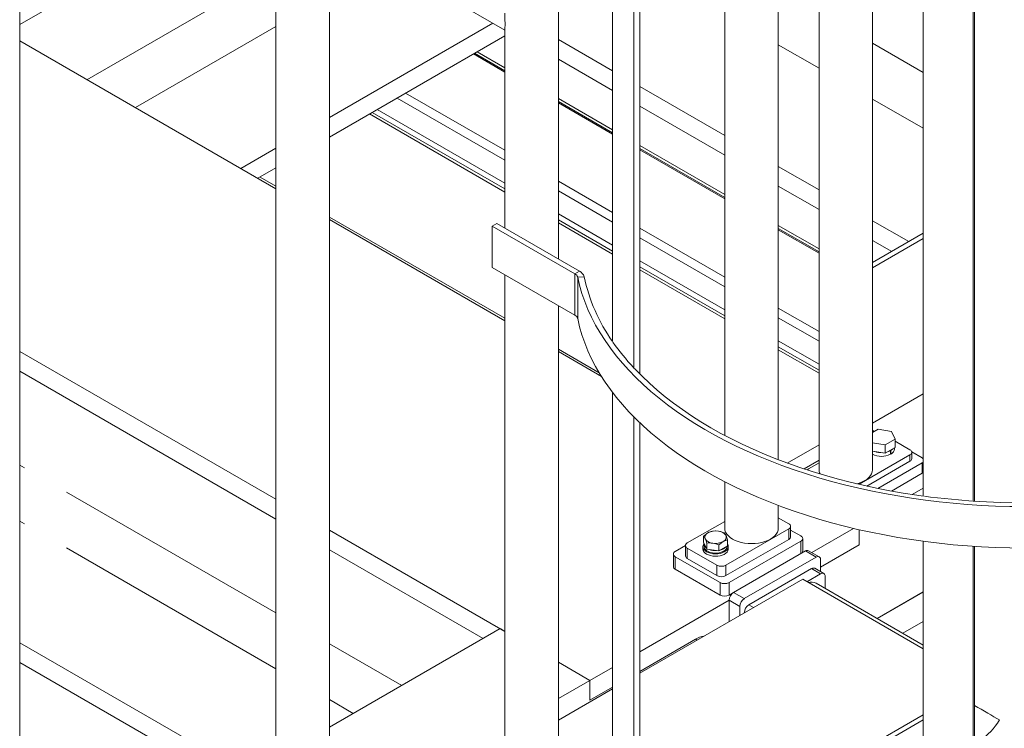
# Model space of a CAD drawing. Header units: millimetres. Extents: x 450 to 25135, y 150 to 17673.
# Tile 366 of 463: x 20170 to 20945, y 11328 to 11886. Entities that reach past the tile are written whole.
import ezdxf

# ---------------------------------------------------------------- set-up
doc = ezdxf.new("R2010")
doc.units = ezdxf.units.MM
doc.linetypes.add('SLD-Centrada-doble', pattern=[12.7, 6.35, -1.27, 1.27, -1.27, 1.27, -1.27])
doc.linetypes.add('SLD-Continua', pattern=[0])
doc.layers.add('OCULTA', color=8, linetype='SLD-Continua')

msp = doc.modelspace()

# ---------------------------------------------------------------- linework, layer by layer
at = {"color": 7, "linetype": 'SLD-Continua', "lineweight": 18, "ltscale": 30}
for p, q in [((20881.32, 11435.17), (20845.17, 11414.31)), ((20865.18, 11402.77), (20881.32, 11412.08))]:
    msp.add_line(p, q, dxfattribs=at)
at = {"layer": 'OCULTA', "linetype": 'SLD-Continua', "lineweight": 18, "ltscale": 30}
for p, q in [((20371.4, 12358.96), (20371.4, 11281.52)), ((20593.88, 11697.72), (20593.88, 12162.4)), ((20636.51, 11632.72), (20636.51, 12094.08)), ((20653.42, 11611.8), (20653.42, 12074.67)), ((20657.95, 11607.15), (20657.95, 12070.22)), ((20724.96, 12023.59), (20724.96, 11558.73)), ((20169.61, 11160.31), (20169.61, 12004.71)), ((20169.61, 11882.56), (20371.4, 11999.02)), ((20169.61, 11882.56), (20371.4, 11999.02)), ((20169.61, 11882.56), (20371.4, 11999.02)), ((20767.12, 11539.6), (20767.12, 12004.9)), ((20799.2, 11994.1), (20799.2, 11531.68)), ((20841.37, 11531.68), (20841.37, 11983.51)), ((20881.32, 11510.87), (20881.32, 11976.7)), ((20396.49, 11967.84), (20551.71, 11878.25)), ((20920.71, 11506.86), (20920.71, 11972.75)), ((20921.58, 11506.83), (20921.58, 11972.69)), ((20413.57, 11281.52), (20413.57, 11957.98)), ((20413.57, 11809.39), (20542.29, 11883.69)), ((20413.57, 11809.39), (20542.29, 11883.69)), ((20413.57, 11809.39), (20542.29, 11883.69)), ((20413.57, 11793.88), (20551.71, 11873.61)), ((20413.57, 11793.88), (20551.71, 11873.61)), ((20413.57, 11793.88), (20551.71, 11873.61)), ((20551.71, 11879.58), (20551.71, 11722.05)), ((20371.4, 11753.2), (20169.61, 11869.66)), ((20371.4, 11753.2), (20169.61, 11869.66)), ((20371.4, 11753.2), (20169.61, 11869.66)), ((20636.51, 11846.15), (20593.88, 11870.76)), ((20636.51, 11846.15), (20593.88, 11870.76)), ((20636.51, 11846.15), (20593.88, 11870.76)), ((20527.02, 11859.36), (20551.71, 11845.1)), ((20527.02, 11859.36), (20551.71, 11845.1)), ((20527.02, 11859.36), (20551.71, 11845.1)), ((20551.71, 11848.56), (20530.02, 11861.09)), ((20551.71, 11848.56), (20530.02, 11861.09)), ((20551.71, 11848.56), (20530.02, 11861.09)), ((20636.51, 11830.64), (20593.88, 11855.25)), ((20636.51, 11830.64), (20593.88, 11855.25)), ((20636.51, 11830.64), (20593.88, 11855.25)), ((20724.96, 11795.11), (20657.95, 11833.78)), ((20724.96, 11795.11), (20657.95, 11833.78)), ((20724.96, 11795.11), (20657.95, 11833.78)), ((20636.51, 11799.62), (20593.88, 11824.23)), ((20636.51, 11799.62), (20593.88, 11824.23)), ((20636.51, 11799.62), (20593.88, 11824.23)), ((20593.88, 11820.77), (20636.51, 11796.16)), ((20593.88, 11820.77), (20636.51, 11796.16)), ((20593.88, 11820.77), (20636.51, 11796.16)), ((20551.71, 11750.57), (20445.12, 11812.09)), ((20551.71, 11750.57), (20445.12, 11812.09)), ((20551.71, 11750.57), (20445.12, 11812.09)), ((20724.96, 11779.59), (20657.95, 11818.27)), ((20724.96, 11779.59), (20657.95, 11818.27)), ((20724.96, 11779.59), (20657.95, 11818.27)), ((20343.8, 11769.13), (20371.4, 11785.06)), ((20343.8, 11769.13), (20371.4, 11785.06)), ((20343.8, 11769.13), (20371.4, 11785.06)), ((20724.96, 11748.58), (20657.95, 11787.25)), ((20724.96, 11748.58), (20657.95, 11787.25)), ((20724.96, 11748.58), (20657.95, 11787.25)), ((20657.95, 11783.79), (20724.96, 11745.12)), ((20657.95, 11783.79), (20724.96, 11745.12)), ((20657.95, 11783.79), (20724.96, 11745.12)), ((20357.24, 11761.37), (20371.4, 11769.54)), ((20357.24, 11761.37), (20371.4, 11769.54)), ((20357.24, 11761.37), (20371.4, 11769.54)), ((20799.2, 11752.26), (20767.12, 11770.78)), ((20799.2, 11752.26), (20767.12, 11770.78)), ((20799.2, 11752.26), (20767.12, 11770.78)), ((20371.4, 11755.11), (20358.9, 11762.33)), ((20371.4, 11755.11), (20358.9, 11762.33)), ((20371.4, 11755.11), (20358.9, 11762.33)), ((20799.2, 11736.74), (20767.12, 11755.26)), ((20799.2, 11736.74), (20767.12, 11755.26)), ((20799.2, 11736.74), (20767.12, 11755.26)), ((20551.71, 11651.04), (20413.57, 11730.77)), ((20551.71, 11651.04), (20413.57, 11730.77)), ((20551.71, 11651.04), (20413.57, 11730.77)), ((20551.71, 11649.13), (20413.57, 11728.86)), ((20551.71, 11649.13), (20413.57, 11728.86)), ((20551.71, 11649.13), (20413.57, 11728.86)), ((20636.51, 11701.62), (20593.88, 11726.23)), ((20636.51, 11701.62), (20593.88, 11726.23)), ((20636.51, 11701.62), (20593.88, 11726.23)), ((20869.91, 11711.45), (20841.37, 11727.93)), ((20869.91, 11711.45), (20841.37, 11727.93)), ((20869.91, 11711.45), (20841.37, 11727.93)), ((20545.37, 11725.71), (20541.84, 11723.67)), ((20541.84, 11723.67), (20541.84, 11691)), ((20606.95, 11686.09), (20541.84, 11723.67)), ((20610.49, 11688.13), (20545.37, 11725.71)), ((20799.2, 11705.73), (20767.12, 11724.24)), ((20799.2, 11705.73), (20767.12, 11724.24)), ((20799.2, 11705.73), (20767.12, 11724.24)), ((20767.12, 11720.78), (20799.2, 11702.27)), ((20767.12, 11720.78), (20799.2, 11702.27)), ((20767.12, 11720.78), (20799.2, 11702.27)), ((20841.37, 11694.98), (20881.32, 11718.04)), ((20841.37, 11690.9), (20881.32, 11713.96)), ((20856.46, 11703.7), (20841.37, 11712.41)), ((20856.46, 11703.7), (20841.37, 11712.41)), ((20856.46, 11703.7), (20841.37, 11712.41)), ((20606.95, 11653.42), (20541.84, 11691)), ((20724.96, 11650.58), (20657.95, 11689.25)), ((20724.96, 11650.58), (20657.95, 11689.25)), ((20724.96, 11650.58), (20657.95, 11689.25)), ((20551.71, 11685.31), (20551.71, 11220.62)), ((20593.88, 11196.29), (20593.88, 11660.97)), ((20626.04, 11608.15), (20593.88, 11626.71)), ((20626.04, 11608.15), (20593.88, 11626.71)), ((20626.04, 11608.15), (20593.88, 11626.71)), ((20799.2, 11607.73), (20767.12, 11626.25)), ((20799.2, 11607.73), (20767.12, 11626.25)), ((20799.2, 11607.73), (20767.12, 11626.25)), ((20371.4, 11508.34), (20169.61, 11624.8)), ((20371.4, 11508.34), (20169.61, 11624.8)), ((20371.4, 11508.34), (20169.61, 11624.8)), ((20627.84, 11605.2), (20593.88, 11624.8)), ((20627.84, 11605.2), (20593.88, 11624.8)), ((20627.84, 11605.2), (20593.88, 11624.8)), ((20371.4, 11492.82), (20169.61, 11609.28)), ((20371.4, 11492.82), (20169.61, 11609.28)), ((20371.4, 11492.82), (20169.61, 11609.28)), ((20636.51, 11131.29), (20636.51, 11592.65)), ((20881.32, 11591.46), (20841.37, 11568.4)), ((20653.42, 11110.37), (20653.42, 11573.24)), ((20657.95, 11105.72), (20657.95, 11568.79)), ((20845.73, 11563.51), (20841.37, 11560.99)), ((20856.32, 11561.87), (20845.73, 11563.51)), ((20851.41, 11551.28), (20859.16, 11555.76)), ((20859.16, 11555.76), (20856.32, 11561.87)), ((20859.16, 11549.22), (20859.16, 11555.76)), ((20799.2, 11551.34), (20774.23, 11536.92)), ((20799.2, 11551.34), (20774.23, 11536.92)), ((20799.2, 11551.34), (20774.23, 11536.92)), ((20841.37, 11552.83), (20851.41, 11551.28)), ((20851.41, 11544.75), (20851.41, 11551.28)), ((20851.41, 11544.75), (20859.16, 11549.22)), ((20858.57, 11548.01), (20858.57, 11548.88)), ((20870.84, 11547.39), (20859.16, 11554.13)), ((20830.75, 11520.17), (20870.84, 11543.31)), ((20841.37, 11546.3), (20851.41, 11544.75)), ((20855.42, 11546.66), (20855.07, 11546.86)), ((20855.42, 11546.66), (20855.42, 11543.8)), ((20855.42, 11544.29), (20855.85, 11544.05)), ((20855.85, 11546.91), (20855.5, 11547.11)), ((20855.85, 11546.91), (20855.85, 11544.05)), ((20880.39, 11541.06), (20872.26, 11545.76)), ((20872.31, 11540.45), (20872.31, 11545.35)), ((20799.2, 11539.1), (20787.45, 11532.32)), ((20799.2, 11537.06), (20790.94, 11532.29)), ((20836.85, 11518.79), (20870.84, 11538.41)), ((20845.64, 11516.93), (20880.39, 11536.98)), ((20856.25, 11514.89), (20880.39, 11528.82)), ((20724.96, 11522.16), (20724.96, 11485.57)), ((20881.32, 11517.11), (20872.7, 11512.14)), ((20881.32, 11517.11), (20872.7, 11512.14)), ((20881.32, 11517.11), (20872.7, 11512.14)), ((20767.12, 11485.57), (20767.12, 11503.47)), ((20775.38, 11489.04), (20767.12, 11493.81)), ((20724.96, 11490.95), (20695.48, 11473.94)), ((20776.85, 11478.83), (20776.85, 11487)), ((20551.71, 11404.27), (20413.57, 11484)), ((20551.71, 11404.27), (20413.57, 11484)), ((20551.71, 11404.27), (20413.57, 11484)), ((20708.27, 11474.55), (20708.27, 11479.32)), ((20725.88, 11456.39), (20775.38, 11484.96)), ((20784.93, 11479.44), (20776.85, 11484.11)), ((20826.4, 11485.41), (20793.46, 11466.41)), ((20826.4, 11485.41), (20793.46, 11466.41)), ((20826.4, 11485.41), (20793.46, 11466.41)), ((20830.89, 11472.49), (20830.89, 11484.37)), ((20830.89, 11472.49), (20830.89, 11484.37)), ((20830.89, 11472.49), (20830.89, 11484.37)), ((20830.89, 11484.37), (20830.89, 11472.49)), ((20830.89, 11484.37), (20830.89, 11472.49)), ((20830.89, 11484.37), (20830.89, 11472.49)), ((20694.01, 11471.86), (20685.93, 11467.2)), ((20694.01, 11471.9), (20694.01, 11463.73)), ((20707.75, 11471.12), (20707.75, 11469.24)), ((20708.27, 11474.55), (20710.81, 11469.08)), ((20708.7, 11473.08), (20708.7, 11471.12)), ((20710.81, 11469.08), (20710.81, 11473.85)), ((20720.29, 11467.61), (20720.29, 11472.38)), ((20720.29, 11467.61), (20727.23, 11471.62)), ((20725.88, 11448.22), (20775.38, 11476.79)), ((20726.8, 11471.12), (20726.8, 11471.37)), ((20727.23, 11471.62), (20727.23, 11476.39)), ((20727.75, 11469.24), (20727.75, 11471.12)), ((20728.36, 11442.71), (20784.93, 11475.36)), ((20786.39, 11467.6), (20786.39, 11477.4)), ((20800.48, 11454.94), (20830.89, 11472.49)), ((20800.48, 11454.94), (20830.89, 11472.49)), ((20800.48, 11454.94), (20830.89, 11472.49)), ((20830.89, 11472.49), (20800.48, 11454.94)), ((20830.89, 11472.49), (20800.48, 11454.94)), ((20830.89, 11472.49), (20800.48, 11454.94)), ((20881.32, 11009.44), (20881.32, 11475.27)), ((20920.71, 11005.43), (20920.71, 11471.32)), ((20921.58, 11005.4), (20921.58, 11471.26)), ((20534.61, 11398.63), (20413.57, 11468.49)), ((20534.61, 11398.63), (20413.57, 11468.49)), ((20534.61, 11398.63), (20413.57, 11468.49)), ((20684.47, 11465.16), (20684.47, 11455.36)), ((20685.93, 11463.12), (20721.29, 11442.71)), ((20695.48, 11469.86), (20718.81, 11456.39)), ((20710.81, 11469.08), (20720.29, 11467.61)), ((20788.46, 11467.6), (20731.89, 11434.96)), ((20796.95, 11462.71), (20740.38, 11430.06)), ((20799.45, 11462.95), (20790.96, 11467.85)), ((20695.48, 11461.69), (20718.81, 11448.22)), ((20800.48, 11451.33), (20800.48, 11460.66)), ((20685.93, 11453.32), (20721.29, 11432.91)), ((20793.41, 11453.72), (20743.92, 11425.16)), ((20800.48, 11449.64), (20789.67, 11443.4)), ((20802.98, 11449.89), (20795.91, 11453.97)), ((20804.02, 11438.06), (20804.02, 11447.6)), ((20786.34, 11445.32), (20657.95, 11371.22)), ((20881.32, 11390.5), (20786.34, 11445.32)), ((20881.32, 11393.45), (20796.88, 11442.18)), ((20728.36, 11432.91), (20731.78, 11434.89)), ((20881.32, 11435.45), (20844.93, 11414.45)), ((20881.32, 11435.45), (20844.93, 11414.45)), ((20881.32, 11435.45), (20844.93, 11414.45)), ((20728.36, 11428.83), (20657.95, 11388.2)), ((20728.36, 11428.83), (20657.95, 11388.2)), ((20728.36, 11428.83), (20657.95, 11388.2)), ((20728.36, 11428.83), (20728.36, 11411.86)), ((20736.84, 11423.93), (20736.84, 11416.75)), ((20740.38, 11419.03), (20740.38, 11418.79)), ((20548.05, 11406.39), (20413.57, 11328.77)), ((20548.05, 11406.39), (20413.57, 11328.77)), ((20548.05, 11406.39), (20413.57, 11328.77)), ((20551.71, 11404.27), (20548.05, 11406.39)), ((20551.71, 11404.27), (20548.05, 11406.39)), ((20551.71, 11404.27), (20548.05, 11406.39)), ((20349.24, 11291.65), (20169.61, 11395.32)), ((20349.24, 11291.65), (20169.61, 11395.32)), ((20349.24, 11291.65), (20169.61, 11395.32)), ((20657.95, 11372.68), (20701.84, 11398.01)), ((20657.95, 11372.68), (20701.84, 11398.01)), ((20657.95, 11372.68), (20701.84, 11398.01)), ((20701.84, 11398.01), (20657.95, 11372.68)), ((20701.84, 11398.01), (20657.95, 11372.68)), ((20701.84, 11398.01), (20657.95, 11372.68)), ((20701.84, 11398.01), (20703.11, 11397.28)), ((20701.84, 11398.01), (20703.11, 11397.28)), ((20701.84, 11398.01), (20703.11, 11397.28)), ((20335.8, 11283.89), (20169.61, 11379.8)), ((20335.8, 11283.89), (20169.61, 11379.8)), ((20335.8, 11283.89), (20169.61, 11379.8)), ((20618.76, 11365.58), (20593.88, 11379.94)), ((20618.76, 11365.58), (20593.88, 11379.94)), ((20618.76, 11365.58), (20593.88, 11379.94)), ((20618.76, 11365.58), (20593.88, 11379.94)), ((20618.76, 11365.58), (20593.88, 11379.94)), ((20618.76, 11365.58), (20593.88, 11379.94)), ((20636.51, 11375.82), (20618.76, 11365.58)), ((20636.51, 11375.82), (20618.76, 11365.58)), ((20636.51, 11375.82), (20618.76, 11365.58)), ((20618.76, 11365.58), (20593.88, 11351.22)), ((20618.76, 11365.58), (20593.88, 11351.22)), ((20618.76, 11365.58), (20593.88, 11351.22)), ((20618.76, 11365.58), (20618.76, 11350.06)), ((20618.76, 11365.58), (20618.76, 11350.06)), ((20618.76, 11365.58), (20618.76, 11350.06)), ((20618.76, 11350.06), (20618.76, 11365.58)), ((20618.76, 11350.06), (20618.76, 11365.58)), ((20618.76, 11350.06), (20618.76, 11365.58)), ((20636.51, 11358.85), (20593.88, 11334.24)), ((20618.76, 11350.06), (20636.51, 11360.31)), ((20618.76, 11350.06), (20636.51, 11360.31)), ((20618.76, 11350.06), (20636.51, 11360.31)), ((20636.51, 11360.31), (20618.76, 11350.06)), ((20636.51, 11360.31), (20618.76, 11350.06)), ((20636.51, 11360.31), (20618.76, 11350.06)), ((20881.32, 11338.53), (20657.95, 11209.61)), ((20881.32, 11334.45), (20657.95, 11205.53))]:
    msp.add_line(p, q, dxfattribs=at)
at = {"layer": 'OCULTA', "linetype": 'SLD-Centrada-doble', "lineweight": 18, "ltscale": 30}
for p, q in [((20222.52, 11839.12), (20371.4, 11925.05)), ((20222.52, 11839.12), (20371.4, 11925.05)), ((20222.52, 11839.12), (20371.4, 11925.05)), ((20260.71, 11817.08), (20371.4, 11880.96)), ((20260.71, 11817.08), (20371.4, 11880.96)), ((20260.71, 11817.08), (20371.4, 11880.96)), ((20799.2, 11848.16), (20767.12, 11866.68)), ((20799.2, 11848.16), (20767.12, 11866.68)), ((20799.2, 11848.16), (20767.12, 11866.68)), ((20881.32, 11844.86), (20841.37, 11867.92)), ((20881.32, 11844.86), (20841.37, 11867.92)), ((20881.32, 11844.86), (20841.37, 11867.92)), ((20551.71, 11846.15), (20527.93, 11859.88)), ((20551.71, 11846.15), (20527.93, 11859.88)), ((20551.71, 11846.15), (20527.93, 11859.88)), ((20551.71, 11783.43), (20473.58, 11828.52)), ((20551.71, 11783.43), (20473.58, 11828.52)), ((20551.71, 11783.43), (20473.58, 11828.52)), ((20551.71, 11775.72), (20466.91, 11824.66)), ((20551.71, 11775.72), (20466.91, 11824.66)), ((20551.71, 11775.72), (20466.91, 11824.66)), ((20636.51, 11797.21), (20593.88, 11821.82)), ((20636.51, 11797.21), (20593.88, 11821.82)), ((20636.51, 11797.21), (20593.88, 11821.82)), ((20881.32, 11800.77), (20841.37, 11823.83)), ((20881.32, 11800.77), (20841.37, 11823.83)), ((20881.32, 11800.77), (20841.37, 11823.83)), ((20551.71, 11752.98), (20447.21, 11813.29)), ((20551.71, 11752.98), (20447.21, 11813.29)), ((20551.71, 11752.98), (20447.21, 11813.29)), ((20551.71, 11757.67), (20451.27, 11815.64)), ((20551.71, 11757.67), (20451.27, 11815.64)), ((20551.71, 11757.67), (20451.27, 11815.64)), ((20724.96, 11746.17), (20657.95, 11784.84)), ((20724.96, 11746.17), (20657.95, 11784.84)), ((20724.96, 11746.17), (20657.95, 11784.84)), ((20636.51, 11734.48), (20593.88, 11759.09)), ((20636.51, 11734.48), (20593.88, 11759.09)), ((20636.51, 11734.48), (20593.88, 11759.09)), ((20636.51, 11726.78), (20593.88, 11751.38)), ((20636.51, 11726.78), (20593.88, 11751.38)), ((20636.51, 11726.78), (20593.88, 11751.38)), ((20636.51, 11708.72), (20593.88, 11733.33)), ((20636.51, 11708.72), (20593.88, 11733.33)), ((20636.51, 11708.72), (20593.88, 11733.33)), ((20636.51, 11704.04), (20593.88, 11728.65)), ((20636.51, 11704.04), (20593.88, 11728.65)), ((20636.51, 11704.04), (20593.88, 11728.65)), ((20724.96, 11683.44), (20657.95, 11722.11)), ((20724.96, 11683.44), (20657.95, 11722.11)), ((20724.96, 11683.44), (20657.95, 11722.11)), ((20799.2, 11703.32), (20767.12, 11721.83)), ((20799.2, 11703.32), (20767.12, 11721.83)), ((20799.2, 11703.32), (20767.12, 11721.83)), ((20724.96, 11675.73), (20657.95, 11714.4)), ((20724.96, 11675.73), (20657.95, 11714.4)), ((20724.96, 11675.73), (20657.95, 11714.4)), ((20724.96, 11657.68), (20657.95, 11696.35)), ((20724.96, 11657.68), (20657.95, 11696.35)), ((20724.96, 11657.68), (20657.95, 11696.35)), ((20610.49, 11688.13), (20606.95, 11686.09)), ((20724.96, 11652.99), (20657.95, 11691.67)), ((20724.96, 11652.99), (20657.95, 11691.67)), ((20724.96, 11652.99), (20657.95, 11691.67)), ((20606.95, 11686.09), (20606.95, 11653.42)), ((20614.12, 11683.81), (20609.16, 11683.47)), ((20609.16, 11683.47), (20609.16, 11650.8)), ((20799.2, 11640.59), (20767.12, 11659.11)), ((20799.2, 11640.59), (20767.12, 11659.11)), ((20799.2, 11640.59), (20767.12, 11659.11)), ((20799.2, 11632.88), (20767.12, 11651.4)), ((20799.2, 11632.88), (20767.12, 11651.4)), ((20799.2, 11632.88), (20767.12, 11651.4)), ((20799.2, 11614.83), (20767.12, 11633.34)), ((20799.2, 11614.83), (20767.12, 11633.34)), ((20799.2, 11614.83), (20767.12, 11633.34)), ((20799.2, 11610.14), (20767.12, 11628.66)), ((20799.2, 11610.14), (20767.12, 11628.66)), ((20799.2, 11610.14), (20767.12, 11628.66)), ((20870.84, 11538.41), (20870.84, 11543.31)), ((20371.4, 11418.85), (20169.61, 11535.31)), ((20371.4, 11418.85), (20169.61, 11535.31)), ((20371.4, 11418.85), (20169.61, 11535.31)), ((20880.39, 11528.82), (20880.39, 11536.98)), ((20371.4, 11374.76), (20169.61, 11491.23)), ((20371.4, 11374.76), (20169.61, 11491.23)), ((20371.4, 11374.76), (20169.61, 11491.23)), ((20775.38, 11476.79), (20775.38, 11484.96)), ((20784.93, 11465.56), (20784.93, 11475.36)), ((20685.93, 11453.32), (20685.93, 11463.12)), ((20695.48, 11461.69), (20695.48, 11469.86)), ((20788.46, 11467.6), (20796.95, 11462.71)), ((20718.81, 11448.22), (20718.81, 11456.39)), ((20725.88, 11448.22), (20725.88, 11456.39)), ((20793.41, 11453.72), (20800.48, 11449.64)), ((20721.29, 11432.91), (20721.29, 11442.71)), ((20728.36, 11432.91), (20728.36, 11442.71)), ((20731.89, 11434.96), (20740.38, 11430.06)), ((20728.36, 11428.83), (20736.84, 11423.93)), ((20743.92, 11425.16), (20747.66, 11423)), ((20740.38, 11419.03), (20740.59, 11418.91)), ((20470.52, 11361.64), (20413.57, 11394.52)), ((20470.52, 11361.64), (20413.57, 11394.52)), ((20470.52, 11361.64), (20413.57, 11394.52)), ((20432.33, 11339.6), (20413.57, 11350.43)), ((20432.33, 11339.6), (20413.57, 11350.43)), ((20432.33, 11339.6), (20413.57, 11350.43))]:
    msp.add_line(p, q, dxfattribs=at)
at = {"layer": 'OCULTA', "linetype": 'SLD-Continua', "lineweight": 18, "ltscale": 30, "flags": 128}
for points in [[(20609.16, 11683.47), (20610.64, 11677.07), (20612.48, 11670.69), (20614.66, 11664.36), (20617.19, 11658.07), (20620.06, 11651.82), (20623.28, 11645.63), (20626.82, 11639.51), (20630.7, 11633.45), (20634.91, 11627.46), (20639.45, 11621.56), (20644.3, 11615.74), (20649.47, 11610.01), (20654.95, 11604.37), (20660.74, 11598.84), (20666.82, 11593.42), (20673.2, 11588.11), (20679.87, 11582.92), (20686.81, 11577.86), (20694.03, 11572.92), (20701.51, 11568.12), (20709.25, 11563.45), (20717.25, 11558.93), (20725.48, 11554.56), (20733.96, 11550.34), (20742.65, 11546.27), (20751.57, 11542.36), (20760.69, 11538.62), (20770.02, 11535.05), (20779.53, 11531.65), (20789.23, 11528.42), (20799.1, 11525.37), (20809.13, 11522.5), (20819.31, 11519.82), (20829.63, 11517.32), (20840.08, 11515.01), (20850.66, 11512.9), (20861.34, 11510.97), (20872.13, 11509.24), (20883, 11507.71), (20893.95, 11506.38), (20904.97, 11505.25), (20916.05, 11504.32), (20927.17, 11503.59), (20938.32, 11503.06), (20949.5, 11502.74), (20960.69, 11502.62), (20971.88, 11502.7), (20983.07, 11502.99), (20994.23, 11503.48), (21005.35, 11504.17), (21016.44, 11505.06), (21027.47, 11506.16), (21038.43, 11507.46), (21049.32, 11508.95), (21060.12, 11510.65), (21070.83, 11512.53), (21081.42, 11514.62), (21091.9, 11516.89), (21102.25, 11519.35), (21112.45, 11522.01), (21122.51, 11524.84), (21132.41, 11527.86), (21142.14, 11531.05), (21151.68, 11534.42), (21161.04, 11537.96), (21170.2, 11541.68), (21179.16, 11545.55), (21187.9, 11549.59), (21196.41, 11553.78), (21204.69, 11558.13), (21212.73, 11562.62), (21220.52, 11567.26), (21228.05, 11572.04), (21235.31, 11576.96), (21242.31, 11582), (21249.02, 11587.17), (21255.45, 11592.45), (21261.59, 11597.86), (21267.43, 11603.37), (21272.97, 11608.98), (21278.2, 11614.69), (21283.11, 11620.5), (21287.7, 11626.39), (21291.97, 11632.36), (21295.91, 11638.41), (21299.52, 11644.52), (21302.79, 11650.7), (21305.72, 11656.93), (21308.31, 11663.22), (21310.56, 11669.55), (21312.46, 11675.91), (21314.01, 11682.31), (21315.21, 11688.73), (21316.06, 11695.17), (21316.56, 11701.63), (21316.7, 11708.09), (21316.49, 11714.54), (21315.93, 11721), (21315.02, 11727.43), (21313.76, 11733.85), (21312.14, 11740.24), (21310.18, 11746.6), (21309.35, 11748.99)], [(20609.16, 11650.8), (20610.64, 11644.4), (20612.48, 11638.03), (20614.66, 11631.69), (20617.19, 11625.4), (20620.06, 11619.16), (20623.28, 11612.97), (20626.82, 11606.84), (20630.7, 11600.78), (20634.91, 11594.8), (20639.45, 11588.89), (20644.3, 11583.07), (20649.47, 11577.34), (20654.95, 11571.71), (20660.74, 11566.18), (20666.82, 11560.76), (20673.2, 11555.45), (20679.87, 11550.26), (20686.81, 11545.19), (20694.03, 11540.26), (20701.51, 11535.45), (20709.25, 11530.79), (20717.25, 11526.27), (20725.48, 11521.89), (20733.96, 11517.67), (20742.65, 11513.6), (20751.57, 11509.7), (20760.69, 11505.96), (20770.02, 11502.38), (20779.53, 11498.98), (20789.23, 11495.76), (20799.1, 11492.71), (20809.13, 11489.84), (20819.31, 11487.15), (20829.63, 11484.66), (20840.08, 11482.35), (20850.66, 11480.23), (20861.34, 11478.31), (20872.13, 11476.58), (20883, 11475.05), (20893.95, 11473.72), (20904.97, 11472.58), (20916.05, 11471.65), (20927.17, 11470.92), (20938.32, 11470.39), (20949.5, 11470.07), (20960.69, 11469.95), (20971.88, 11470.03), (20983.07, 11470.32), (20994.23, 11470.81), (21005.35, 11471.5), (21016.44, 11472.4), (21027.47, 11473.5), (21038.43, 11474.79), (21049.32, 11476.29), (21060.12, 11477.98), (21070.83, 11479.87), (21081.42, 11481.95), (21091.9, 11484.23), (21102.25, 11486.69), (21112.45, 11489.34), (21122.51, 11492.17), (21132.41, 11495.19), (21142.14, 11498.39), (21151.68, 11501.76), (21161.04, 11505.3), (21170.2, 11509.01), (21179.16, 11512.89), (21187.9, 11516.92), (21196.41, 11521.12), (21204.69, 11525.46), (21212.73, 11529.96), (21220.52, 11534.6), (21228.05, 11539.38), (21235.31, 11544.29), (21242.31, 11549.33), (21249.02, 11554.5), (21255.45, 11559.79), (21261.59, 11565.19), (21267.43, 11570.7), (21272.97, 11576.32), (21278.2, 11582.03), (21283.11, 11587.83), (21287.7, 11593.72), (21291.97, 11599.69), (21295.91, 11605.74), (21299.52, 11611.86), (21302.79, 11618.03), (21305.72, 11624.27), (21308.31, 11630.55), (21310.56, 11636.88), (21312.46, 11643.25), (21314.01, 11649.64), (21315.21, 11656.07), (21316.06, 11662.51), (21316.56, 11668.96), (21316.7, 11674.84)], [(20653.47, 11611.81), (20654.32, 11610.9), (20659.79, 11605.32), (20665.56, 11599.84), (20671.63, 11594.47), (20678, 11589.21), (20684.65, 11584.07), (20691.58, 11579.06), (20698.78, 11574.17), (20706.24, 11569.42), (20713.97, 11564.81), (20721.94, 11560.34), (20730.16, 11556.02), (20738.61, 11551.86), (20747.28, 11547.85), (20756.17, 11544), (20765.27, 11540.31), (20774.57, 11536.8), (20784.05, 11533.46), (20793.71, 11530.29), (20803.55, 11527.3), (20813.54, 11524.49), (20823.68, 11521.87), (20833.96, 11519.44), (20844.37, 11517.19), (20854.9, 11515.14), (20865.54, 11513.28), (20876.27, 11511.61), (20881.32, 11510.9)], [(20842.32, 11561.54), (20842.06, 11561.49), (20841.37, 11561.28)], [(20920.72, 11506.89), (20931.01, 11506.28), (20942.09, 11505.82), (20953.19, 11505.56), (20964.31, 11505.51), (20975.42, 11505.66), (20986.51, 11506.01), (20997.59, 11506.56), (21008.62, 11507.32), (21019.61, 11508.28), (21030.54, 11509.45), (21041.4, 11510.81), (21052.18, 11512.37), (21062.87, 11514.12), (21073.45, 11516.07), (21083.93, 11518.22), (21094.28, 11520.55), (21104.5, 11523.08), (21114.57, 11525.78), (21124.49, 11528.68), (21134.24, 11531.75), (21143.82, 11535), (21153.22, 11538.42), (21162.42, 11542.02), (21171.43, 11545.78), (21180.22, 11549.7), (21188.79, 11553.79), (21194.65, 11556.74)], [(20855.85, 11546.91), (20857, 11547.76), (20857.49, 11548.26)], [(20853.08, 11545.71), (20853.94, 11545.99), (20855.42, 11546.66)], [(20881.32, 11540.32), (20881.01, 11540.63), (20880.39, 11541.06)], [(20790.94, 11532.29), (20790.32, 11531.86), (20789.96, 11531.49)], [(20880.39, 11536.98), (20881.01, 11537.42), (20881.32, 11537.73)], [(20828.96, 11520.59), (20830.82, 11521.14), (20833.12, 11522.03), (20835.19, 11523.08), (20837.01, 11524.27), (20838.54, 11525.6), (20839.76, 11527.02), (20840.65, 11528.53), (20841.18, 11530.09), (20841.37, 11531.68)], [(20881.32, 11529.56), (20881.01, 11529.25), (20880.39, 11528.82)], [(20882.26, 11510.77), (20887.09, 11510.14), (20897.98, 11508.88), (20908.94, 11507.81), (20919.78, 11506.95)], [(20708.27, 11479.32), (20708.95, 11479.92), (20711.74, 11481.94)], [(20711.74, 11481.94), (20712.53, 11482.36), (20715.21, 11483.32)], [(20715.21, 11483.32), (20717.53, 11483.41), (20719.95, 11483.21)], [(20724.69, 11481.86), (20725.32, 11480.97), (20725.96, 11479.74)], [(20724.96, 11485.57), (20725.14, 11483.98), (20725.67, 11482.42), (20726.56, 11480.91), (20727.78, 11479.48), (20729.31, 11478.16), (20731.13, 11476.96)], [(20731.13, 11476.96), (20733.2, 11475.92), (20735.5, 11475.03), (20737.97, 11474.33), (20740.58, 11473.82), (20743.29, 11473.5), (20746.04, 11473.4), (20748.79, 11473.5), (20751.49, 11473.82), (20754.1, 11474.33), (20756.58, 11475.03), (20758.87, 11475.92), (20760.94, 11476.96), (20762.76, 11478.16), (20764.29, 11479.48), (20765.51, 11480.91), (20766.4, 11482.42), (20766.94, 11483.98), (20767.12, 11485.57)], [(20708.72, 11473.59), (20708.38, 11473.14), (20707.89, 11472.08), (20707.76, 11470.98), (20707.98, 11469.9), (20708.56, 11468.85), (20709.47, 11467.89), (20710.68, 11467.04)], [(20708.7, 11471.12), (20708.74, 11470.67), (20709.07, 11469.65), (20709.75, 11468.68), (20710.75, 11467.82), (20712.02, 11467.08), (20713.53, 11466.5), (20715.2, 11466.11), (20716.97, 11465.92), (20718.77, 11465.93), (20720.54, 11466.15), (20722.19, 11466.57), (20723.67, 11467.17), (20724.91, 11467.92), (20725.86, 11468.81), (20726.5, 11469.78), (20726.79, 11470.81), (20726.8, 11471.12)], [(20710.81, 11473.85), (20710.19, 11475.64), (20709.54, 11477.2)], [(20710.68, 11467.04), (20712.15, 11466.34), (20713.82, 11465.82), (20715.63, 11465.48), (20717.51, 11465.35), (20719.41, 11465.43), (20721.25, 11465.71), (20722.96, 11466.19), (20724.48, 11466.85), (20725.76, 11467.66), (20726.75, 11468.6), (20727.41, 11469.63), (20727.73, 11470.71), (20727.68, 11471.81), (20727.28, 11472.88), (20727.23, 11472.96)], [(20720.29, 11472.38), (20717.97, 11473.19), (20715.55, 11473.73)], [(20723.76, 11475), (20720.97, 11472.98), (20720.29, 11472.38)], [(20727.23, 11476.39), (20724.55, 11475.42), (20723.76, 11475)], [(20710.68, 11465.16), (20712.15, 11464.46), (20713.82, 11463.94), (20715.63, 11463.6), (20717.51, 11463.47), (20719.41, 11463.55), (20721.25, 11463.84), (20722.96, 11464.32), (20724.48, 11464.97), (20725.76, 11465.79), (20726.75, 11466.72), (20727.41, 11467.75), (20727.73, 11468.83), (20727.75, 11469.24)]]:
    msp.add_lwpolyline(points, dxfattribs=at)
at = {"layer": 'OCULTA', "linetype": 'SLD-Continua', "lineweight": 18, "ltscale": 900}
for centre, radius, start, end in [((20743.16, 11891.69), 191.44, 180.06933, 182.36101), ((20521.3, 11882.64), 30.61, 353.68286, 2.17134), ((20607.45, 11681.89), 6.95, 16.04978, 64.02041), ((20605.11, 11682.3), 4.21, 16.04978, 64.02041), ((20751.23, 11713.59), 140.3, 192.25435, 215.1543), ((20605.11, 11649.64), 4.21, 16.04978, 64.02041), ((20788.02, 11737.84), 184.36, 214.95215, 222.9212), ((20841.5, 11553.91), 8.4, 77.55902, 90.93632), ((20853.89, 11548.31), 4.69, 294.7202, 356.26851), ((20848.58, 11557.44), 15.26, 241.76152, 296.62666), ((20848.48, 11560.9), 15.81, 250.07931, 272.33889), ((20870.07, 11545.35), 2.18, 290.77139, 69.22861), ((20869.8, 11540.7), 2.51, 294.36544, 354.30101), ((20806.83, 11531.76), 7.63, 180.60734, 206.57786), ((20774.61, 11487), 2.18, 290.77139, 69.22861), ((20699.82, 11472.81), 10.67, 24.33533, 37.61803), ((20713.06, 11478.45), 3.74, 110.73007, 199.4622), ((20717.74, 11470.35), 13.05, 80.231, 117.3508), ((20719.49, 11475.46), 7.76, 33.44783, 86.56979), ((20716.62, 11462.55), 20.92, 67.30414, 80.83444), ((20722.44, 11478.5), 3.74, 290.73007, 19.4622), ((20700.06, 11468.02), 28.44, 17.11394, 24.34868), ((20774.34, 11479.08), 2.51, 294.36544, 354.30101), ((20784.15, 11477.4), 2.18, 290.77139, 69.22861), ((20696.25, 11471.9), 2.18, 110.77139, 249.22861), ((20712.56, 11473.21), 3.84, 175.04888, 234.75885), ((20716.02, 11481.48), 7.76, 213.44783, 266.56979), ((20712.74, 11455.04), 18.9, 81.42901, 95.83803), ((20717.77, 11486.59), 13.05, 260.231, 297.3508), ((20719.88, 11476.34), 8.17, 281.8969, 318.08547), ((20686.71, 11465.16), 2.18, 110.77139, 249.22861), ((20696.52, 11463.98), 2.51, 185.69899, 245.63456), ((20712.68, 11469.69), 4.95, 185.19041, 246.14314), ((20717.68, 11482.08), 14.23, 248.88503, 273.53316), ((20783.93, 11467.84), 2.47, 296.63978, 354.55548), ((20789.93, 11465.56), 2.51, 65.6927, 125.6091), ((20798.33, 11461.01), 2.18, 350.77973, 129.18503), ((20686.97, 11455.61), 2.51, 185.69899, 245.63456), ((20722.35, 11463.21), 7.69, 242.61604, 297.38396), ((20722.35, 11455.05), 7.69, 242.61604, 297.38396), ((20794.88, 11451.68), 2.51, 65.6927, 125.6091), ((20801.86, 11447.95), 2.18, 350.77973, 129.18503), ((20724.82, 11449.54), 7.69, 242.61604, 297.38396), ((20792.86, 11434.61), 8.58, 62.03877, 105.41828), ((20724.82, 11439.74), 7.69, 242.61604, 297.38396), ((20736.03, 11428.48), 7.68, 122.60229, 177.39771), ((20744.52, 11423.59), 7.68, 122.60229, 177.39771), ((20748.06, 11418.69), 7.68, 122.60229, 177.39771), ((20711.39, 11382.39), 18.31, 98.5279, 121.42182), ((20711.39, 11382.39), 18.31, 98.5279, 121.42182), ((20711.39, 11382.39), 18.31, 98.5279, 121.42182)]:
    msp.add_arc(centre, radius, start, end, dxfattribs=at)
for major_axis, ratio, start_param, end_param in [((21.08, -12.17), 0.000231, 0.785531, 1.799021), ((14.91, 25.82), 0.577299, 3.926858, 4.712522)]:
    msp.add_ellipse((20926.35, 11343.12), major_axis=major_axis, ratio=ratio, start_param=start_param, end_param=end_param, dxfattribs=at)

doc.saveas('drawing.dxf')
